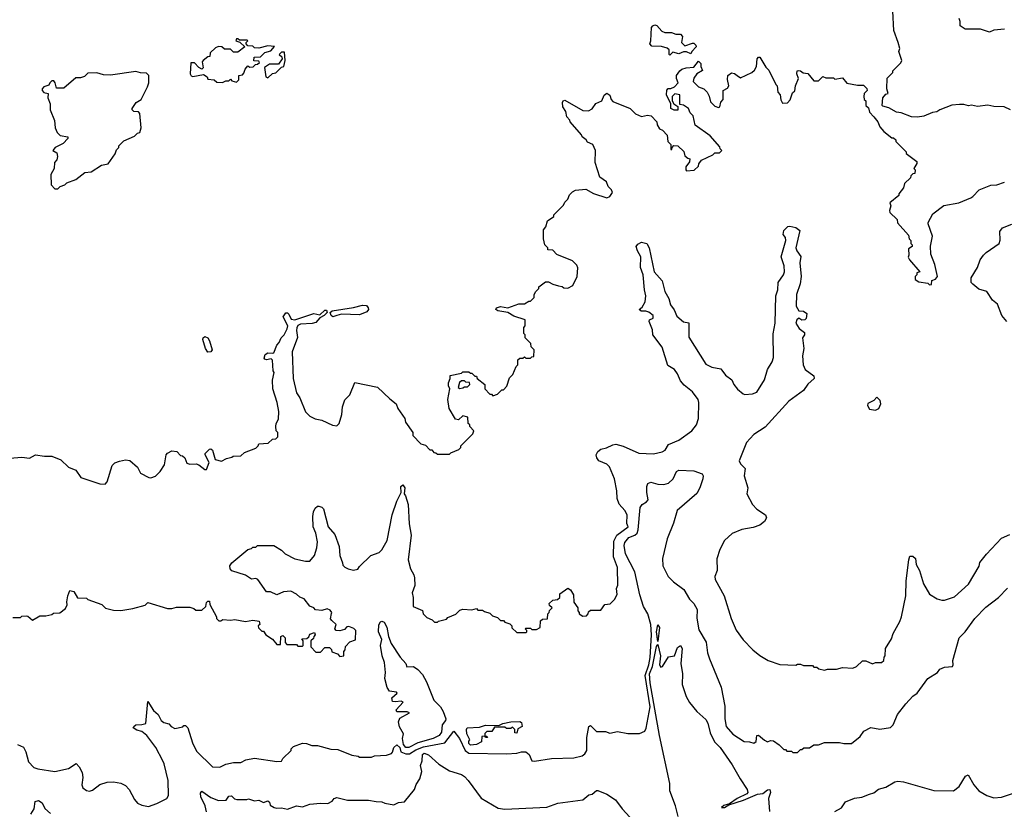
# Model space of a CAD drawing. Extents: x 2210602 to 2357277, y 510288 to 673808.
# Tile 431 of 464: x 2317140 to 2323704, y 644122 to 649387. Entities that reach past the tile are written whole.
import ezdxf

# ---------------------------------------------------------------- set-up
doc = ezdxf.new("R2010")
doc.units = 0

msp = doc.modelspace()

# ---------------------------------------------------------------- linework, layer by layer
at = {"layer": '0CON05XD'}
for points in [[(2323746.1, 648786.1), (2323703, 648807), (2323635, 648807.5), (2323595, 648817.5), (2323525, 648807.5), (2323485, 648816.7), (2323465, 648812.5), (2323435, 648822.5), (2323405, 648822.5), (2323355, 648816.7), (2323273, 648787), (2323255, 648772.5), (2323225, 648767.5), (2323166.4, 648743.6), (2323125, 648737.5), (2323085, 648740), (2323017, 648767), (2322985, 648770), (2322935, 648800), (2322895, 648810), (2322890, 648815), (2322893, 648867), (2322915, 648890), (2322930, 648895), (2322920, 648925), (2322923, 648997), (2322960, 649035), (2322960, 649045), (2323015, 649100), (2323020, 649115), (2323000, 649175), (2323006.7, 649195), (2322996.2, 649235), (2322966.7, 649315), (2322960, 649445)], [(2321475, 649150), (2321470, 649155), (2321470, 649185), (2321457, 649197), (2321418.3, 649208.3), (2321355, 649210), (2321340, 649225), (2321347.5, 649245), (2321352.5, 649335), (2321360, 649345), (2321375, 649352.5), (2321388.3, 649348.3), (2321420.5, 649310.5), (2321440.7, 649300.7), (2321485, 649302.5), (2321515, 649290), (2321545, 649290), (2321557.5, 649275), (2321552.5, 649235), (2321573, 649213), (2321625, 649230), (2321635, 649230), (2321648.3, 649218.3), (2321650, 649205), (2321620, 649175), (2321615, 649160), (2321585, 649172.5), (2321565, 649172.5), (2321535, 649160), (2321495, 649170), (2321475, 649150)], [(2323705, 649323.8), (2323635, 649316.2), (2323605, 649303.8), (2323545, 649323.3), (2323443, 649323), (2323410, 649345), (2323410, 649375), (2323402.5, 649395)], [(2318491.7, 648968.3), (2318515, 648980), (2318535, 648980), (2318545, 648990), (2318555, 648980), (2318585, 648970), (2318600, 648985), (2318600, 649015), (2318625, 649020), (2318635, 649030), (2318643, 649057), (2318661.7, 649078.3), (2318675, 649070), (2318697, 649073), (2318711.7, 649088.3), (2318725, 649090), (2318738.3, 649101.7), (2318735, 649110), (2318701.7, 649111.7), (2318703.6, 649136.4), (2318745, 649140), (2318775, 649167.5), (2318815, 649180), (2318838.3, 649208.3), (2318795, 649212.5), (2318735, 649197.5), (2318705, 649200), (2318695, 649210), (2318661.7, 649211.7), (2318650, 649225), (2318650, 649235), (2318660, 649245), (2318655, 649250), (2318605, 649250), (2318595, 649260), (2318585, 649260), (2318580, 649245), (2318608.3, 649238.3), (2318640, 649205), (2318595, 649170), (2318565, 649170), (2318545, 649190), (2318505, 649190), (2318487, 649207), (2318465, 649207.5), (2318445, 649200), (2318410, 649165), (2318408.3, 649141.7), (2318395, 649140), (2318362.5, 649115), (2318357.5, 649105), (2318362.5, 649065), (2318355, 649057.5), (2318335, 649067.5), (2318305, 649100), (2318281.7, 649098.3), (2318277, 649027), (2318283.6, 649013.6), (2318295, 649007.5), (2318365, 649022.5), (2318390, 649005), (2318395, 648990), (2318437, 648987), (2318455, 648970), (2318491.7, 648968.3)], [(2318795, 649000), (2318825, 649027.5), (2318847, 649033), (2318885, 649070), (2318900, 649075), (2318910, 649115), (2318905, 649170), (2318885, 649170), (2318870, 649155), (2318888.3, 649138.3), (2318890, 649125), (2318865, 649090), (2318805, 649090), (2318771.7, 649068.3), (2318780, 649005), (2318795, 649000)], [(2317075, 646462.5), (2317155, 646470), (2317205, 646462.5), (2317245, 646486.2), (2317305, 646476.7), (2317355, 646477.5), (2317415, 646453.3), (2317465, 646403.3), (2317514.1, 646384.1), (2317547.5, 646335), (2317675, 646291.2), (2317709.2, 646290.8), (2317723.9, 646306.1), (2317756.4, 646413.6), (2317775, 646432.5), (2317805, 646443.3), (2317845, 646453.3), (2317875, 646447.5), (2317925, 646402.5), (2317945, 646362.5), (2318000, 646335), (2318015, 646333.3), (2318045, 646342.5), (2318076.4, 646373.6), (2318105, 646420), (2318117.5, 646485), (2318125, 646496.7), (2318155, 646513.3), (2318187, 646507), (2318211.7, 646481.7), (2318225, 646480), (2318240, 646465), (2318255, 646430), (2318275, 646422.5), (2318316.7, 646426.7), (2318335, 646420), (2318375, 646387.5), (2318385, 646387.5), (2318404.2, 646435), (2318377.5, 646485), (2318377.5, 646495), (2318405, 646524.3), (2318415, 646526.2), (2318425.7, 646515.7), (2318443.6, 646453.6), (2318485, 646442.5), (2318518.3, 646461.7), (2318555, 646470), (2318563, 646477), (2318615, 646480), (2318638.3, 646501.7), (2318715, 646530), (2318730, 646545), (2318735, 646560), (2318797, 646563), (2318825, 646590), (2318848.3, 646591.7), (2318860, 646605), (2318860, 646635), (2318850, 646645), (2318847.5, 646675), (2318850, 646695), (2318866.4, 646723.6), (2318867.5, 646775), (2318856.7, 646835), (2318826.7, 646925), (2318826.4, 646983.6), (2318837.5, 647035), (2318830, 647045), (2318826.1, 647116.1), (2318816.7, 647126.7), (2318785, 647120), (2318775, 647122.5), (2318770.7, 647130.7), (2318776.4, 647153.6), (2318793.6, 647166.4), (2318825, 647162.5), (2318833.3, 647166.7), (2318855, 647217.5), (2318870, 647235), (2318882.5, 647265), (2318902.5, 647285), (2318923.6, 647326.4), (2318926.7, 647345), (2318897.5, 647405), (2318915, 647432.5), (2318925, 647432.5), (2318935, 647422.5), (2318950, 647390), (2318975, 647386), (2319101.7, 647428.3), (2319141.7, 647418.3), (2319175, 647450), (2319185, 647450), (2319190, 647435), (2319170, 647415), (2319140.7, 647399.3), (2319115, 647368), (2319088.8, 647361.2), (2319012.5, 647357.5), (2318995, 647348.8), (2318987, 647333), (2318984.2, 647315), (2318993, 647267), (2318957, 647173), (2318963.3, 646995), (2318985, 646900), (2319006.7, 646865), (2319045, 646772.5), (2319075, 646742.5), (2319110, 646725), (2319155, 646717.5), (2319225, 646682.5), (2319255, 646680), (2319270, 646695), (2319287.5, 646755), (2319292.5, 646805), (2319308.3, 646851.7), (2319340, 646885), (2319375, 646967.5), (2319525, 646937.5), (2319608.3, 646858.3), (2319650, 646825), (2319660, 646795), (2319707, 646727), (2319713, 646703), (2319760, 646635), (2319760, 646615), (2319815, 646560), (2319845, 646550), (2319875, 646520), (2319888.3, 646518.3), (2319901.7, 646501.7), (2319915, 646500), (2319925, 646490), (2320005, 646490), (2320015, 646500), (2320068.3, 646521.7), (2320080, 646535), (2320080, 646545), (2320160, 646625), (2320167.5, 646645), (2320140, 646675), (2320140, 646685), (2320130, 646695), (2320126.4, 646736.4), (2320093.9, 646746.1), (2320065, 646720), (2320045, 646722.5), (2320002.5, 646795), (2319993.3, 646855), (2320007.5, 646925), (2319997.5, 646945), (2319997.5, 646965), (2320010, 646995), (2320010, 647015), (2320085, 647030), (2320095, 647040), (2320135, 647040), (2320145, 647030), (2320155, 647030), (2320175, 647010), (2320185, 647010), (2320190, 646995), (2320240, 646955), (2320240, 646925), (2320275, 646890), (2320285, 646890), (2320295, 646880), (2320325, 646890), (2320355, 646920), (2320365, 646920), (2320387, 646943), (2320405, 647000), (2320428.3, 647021.7), (2320450, 647075), (2320460, 647085), (2320461.7, 647118.3), (2320475, 647130), (2320495, 647130), (2320505, 647140), (2320515, 647130), (2320545, 647130), (2320555, 647140), (2320568.3, 647141.7), (2320570, 647185), (2320550, 647205), (2320548.3, 647228.3), (2320510, 647265), (2320510, 647285), (2320500, 647295), (2320500, 647335), (2320510, 647345), (2320510, 647385), (2320435, 647410), (2320395, 647433.8), (2320326.4, 647446.4), (2320313.3, 647455), (2320317.5, 647465), (2320345, 647473.8), (2320395, 647466.2), (2320468.3, 647491.7), (2320505, 647492.5), (2320535, 647510), (2320545, 647510), (2320570, 647535), (2320570, 647555), (2320580, 647575), (2320600, 647595), (2320600, 647605), (2320645, 647640), (2320665, 647640), (2320693, 647623), (2320731.7, 647611.7), (2320757, 647607), (2320768.3, 647598.3), (2320795, 647597.5), (2320826.4, 647613.6), (2320856.4, 647673.6), (2320861.7, 647731.7), (2320855, 647750), (2320825, 647780), (2320721.7, 647821.7), (2320695, 647850), (2320661.7, 647851.7), (2320660, 647865), (2320640, 647885), (2320632.5, 647925), (2320632.5, 647985), (2320647.5, 648005), (2320657.5, 648045), (2320700, 648075), (2320700, 648085), (2320765, 648150), (2320775, 648170), (2320795, 648190), (2320805, 648220), (2320825, 648240), (2320845, 648250), (2320915, 648257.5), (2320965, 648227.5), (2321055, 648200), (2321075, 648207.5), (2321092.5, 648235), (2321085, 648252.5), (2321063.9, 648273.9), (2321052.5, 648305), (2321007.5, 648337.5), (2320976.7, 648435), (2320977.5, 648515), (2320960, 648555), (2320925, 648570), (2320916.4, 648586.4), (2320890, 648605), (2320885, 648620), (2320810, 648705), (2320807, 648717), (2320788.3, 648738.3), (2320780, 648775), (2320760, 648805), (2320757.5, 648835), (2320762.5, 648845), (2320775, 648850), (2320895, 648782.5), (2320931.7, 648778.3), (2320956.4, 648793.6), (2320980.7, 648829.3), (2321020, 648845), (2321036.4, 648883.6), (2321055, 648897.5), (2321073.6, 648883.6), (2321083.8, 648853.8), (2321095, 648842.5), (2321210, 648795), (2321245, 648760), (2321285, 648742.5), (2321325, 648750), (2321350, 648745), (2321387, 648707), (2321390, 648685), (2321405, 648660), (2321425, 648650), (2321457, 648617), (2321460, 648575), (2321480, 648555), (2321481.7, 648521.7), (2321488.3, 648521.7), (2321490, 648535), (2321501.7, 648548.3), (2321527, 648547), (2321568.3, 648508.3), (2321575, 648480), (2321593, 648463), (2321608.3, 648458.3), (2321605, 648440), (2321580, 648405), (2321580, 648385), (2321585, 648380), (2321637, 648383), (2321665, 648410), (2321667.5, 648425), (2321685, 648450), (2321760, 648485), (2321775, 648500), (2321805, 648500), (2321820, 648515), (2321810, 648525), (2321808.3, 648538.3), (2321743, 648613), (2321643.6, 648683.6), (2321630, 648745), (2321610, 648765), (2321597.5, 648795), (2321565, 648817.5), (2321541.7, 648821.7), (2321540, 648885), (2321508.3, 648891.7), (2321490, 648875), (2321490, 648845), (2321500, 648825), (2321527.5, 648807.5), (2321527, 648783), (2321503, 648783), (2321480, 648795), (2321480, 648825), (2321452.5, 648885), (2321453, 648917), (2321462.5, 648927.5), (2321481.7, 648928.3), (2321505, 648940), (2321530, 648965), (2321517.5, 648995), (2321517.5, 649015), (2321540, 649045), (2321555, 649057.5), (2321583.6, 649066.4), (2321635, 649070), (2321665, 649110), (2321680, 649095), (2321680, 649075), (2321691.7, 649048.3), (2321653.6, 649026.4), (2321633, 648997), (2321630, 648975), (2321665, 648940), (2321700, 648925), (2321723, 648903), (2321737, 648877), (2321745, 648840), (2321775, 648810), (2321799.3, 648800.7), (2321807.5, 648805), (2321813, 648837), (2321830, 648855), (2321830, 648915), (2321859.3, 648930.7), (2321866.7, 648945), (2321858.3, 648988.3), (2321861.2, 649015), (2321885, 649032), (2321905, 649028.8), (2321922.5, 649015), (2321945, 649000), (2322020, 649035), (2322039.3, 649050.7), (2322052.5, 649075), (2322056.7, 649125), (2322065, 649136.7), (2322075, 649136.2), (2322115, 649070), (2322135, 649050), (2322180, 648955), (2322190, 648945), (2322193, 648903), (2322210, 648885), (2322213, 648853), (2322225, 648830), (2322258.3, 648831.7), (2322277, 648853), (2322291.7, 648898.3), (2322307, 648913), (2322312.5, 648945), (2322332.5, 648995), (2322320, 649025), (2322323.3, 649045), (2322330.7, 649049.3), (2322346.1, 649046.1), (2322363, 649033), (2322395, 649027.5), (2322435, 648980), (2322465, 648980), (2322495, 649007.5), (2322515, 649000), (2322565, 649000), (2322575, 648990), (2322625, 649000), (2322653, 648963), (2322725, 648950), (2322765, 648950), (2322788.3, 648928.3), (2322790, 648915), (2322770, 648895), (2322767.5, 648875), (2322770, 648855), (2322780, 648845), (2322780, 648815), (2322798.3, 648798.3), (2322805, 648770), (2322835, 648740), (2322860, 648705), (2322873, 648673), (2322900.7, 648640.7), (2322955, 648600), (2322965, 648600), (2322980, 648585), (2322980, 648575), (2323050, 648505), (2323050, 648495), (2323121.7, 648441.7), (2323121.7, 648428.3), (2323100, 648395), (2323110, 648385), (2323108.3, 648361.7), (2323095, 648360), (2323080, 648345), (2323078.3, 648331.7), (2323037.5, 648295), (2323032.5, 648265), (2323000, 648225), (2323000, 648215), (2322940, 648165), (2322947.5, 648145), (2322937.5, 648115), (2322941.7, 648101.7), (2322990, 648055), (2322991.7, 648031.7), (2323065, 647950), (2323070, 647925), (2323080, 647915), (2323080, 647895), (2323090, 647885), (2323090, 647875), (2323065, 647860), (2323067, 647817)], [(2317395, 648260), (2317410, 648275), (2317440, 648285), (2317455, 648300), (2317515, 648322.5), (2317575, 648367.5), (2317617, 648373), (2317685, 648417.5), (2317730, 648425), (2317777, 648493), (2317785, 648520), (2317800, 648535), (2317800, 648545), (2317835, 648580), (2317905, 648610), (2317925, 648630), (2317940, 648635), (2317950, 648665), (2317941.7, 648761.7), (2317931.7, 648771.7), (2317900, 648775), (2317890, 648785), (2317890, 648795), (2317917.5, 648835), (2317950, 648855), (2317991.7, 648938.3), (2318000, 648965), (2318000, 649015), (2317985, 649030), (2317945, 649032.5), (2317915, 649042.5), (2317745, 649017.5), (2317698.3, 649018.3), (2317655, 649032.5), (2317595, 649030), (2317571.7, 649008.3), (2317545, 649000), (2317515, 649000), (2317435, 648930), (2317385, 648930), (2317377, 648967), (2317368.3, 648978.3), (2317355, 648980), (2317340, 648965), (2317335, 648950), (2317301.7, 648938.3), (2317290, 648925), (2317290, 648915), (2317301.7, 648901.7), (2317330, 648895), (2317327.5, 648865), (2317342.5, 648825), (2317342.5, 648785), (2317372.5, 648715), (2317377.5, 648665), (2317390, 648635), (2317410, 648615), (2317460, 648605), (2317460, 648595), (2317429.3, 648560.7), (2317377.5, 648535), (2317360, 648515), (2317388.3, 648498.3), (2317392.5, 648475), (2317386.7, 648453.3), (2317372.5, 648435), (2317370, 648395), (2317347.5, 648355), (2317350, 648285), (2317375, 648260), (2317395, 648260)], [(2323067, 647817), (2323063.6, 647803.6), (2323072.5, 647785), (2323140, 647705), (2323121.7, 647698.3), (2323120, 647685), (2323110, 647675), (2323110, 647655), (2323135, 647640), (2323195, 647630), (2323205, 647620), (2323218.3, 647621.7), (2323221.7, 647648.3), (2323245, 647657.5), (2323258.8, 647675), (2323241.2, 647755), (2323213.9, 647823.9), (2323212.3, 647877.7), (2323226.1, 647943.9), (2323196.2, 648025), (2323196.2, 648035), (2323227.3, 648092.7), (2323301.2, 648148.8), (2323400, 648165), (2323480.7, 648199.3), (2323495, 648207.5), (2323536.4, 648253.6), (2323615, 648283.8), (2323655, 648286.7), (2323706.1, 648303.9)], [(2317095, 645400), (2317145, 645400), (2317155, 645410), (2317185, 645412.5), (2317195, 645410), (2317225, 645382.5), (2317275, 645412.5), (2317315, 645412.5), (2317355, 645420), (2317365, 645430), (2317407, 645433), (2317445, 645460), (2317456.7, 645485), (2317453.8, 645505), (2317461.2, 645545), (2317475, 645580), (2317500, 645575), (2317525, 645532.5), (2317585, 645530), (2317595, 645520), (2317687, 645487), (2317713, 645463), (2317765, 645450), (2317815, 645447.5), (2317895, 645460), (2317977, 645483), (2317995, 645500), (2318125, 645460), (2318155, 645460), (2318185, 645470), (2318275, 645470), (2318301.7, 645461.7), (2318315, 645450), (2318355, 645450), (2318380, 645475), (2318385, 645500), (2318395, 645510), (2318405, 645510), (2318408.3, 645488.3), (2318452.5, 645405), (2318452.5, 645395), (2318468.3, 645378.3), (2318481.7, 645378.3), (2318495, 645387.5), (2318545, 645382.5), (2318575, 645387.5), (2318646.4, 645373.6), (2318695, 645382.5), (2318737, 645377), (2318740, 645355), (2318730, 645345), (2318731.7, 645331.7), (2318755, 645310), (2318765, 645310), (2318780, 645285), (2318826.4, 645256.4), (2318855, 645220), (2318878.3, 645221.7), (2318880, 645275), (2318895, 645280), (2318910, 645265), (2318910, 645235), (2318921.7, 645221.7), (2318985, 645220), (2318995, 645210), (2319025, 645210), (2319030, 645215), (2319030, 645245), (2319021.7, 645258.3), (2319055, 645260), (2319068.3, 645271.7), (2319075, 645290), (2319105, 645300), (2319110, 645285), (2319100, 645275), (2319098.3, 645261.7), (2319080, 645245), (2319080, 645205), (2319115, 645170), (2319145, 645170), (2319175, 645200), (2319205, 645200), (2319218.3, 645188.3), (2319221.7, 645171.7), (2319258.3, 645158.3), (2319275, 645140), (2319300, 645145), (2319300, 645175), (2319310, 645185), (2319311.7, 645208.3), (2319341.7, 645238.3), (2319378.3, 645251.7), (2319380, 645315), (2319368.3, 645328.3), (2319335, 645340), (2319321.7, 645338.3), (2319305, 645320), (2319275, 645312.5), (2319250, 645315), (2319240, 645325), (2319250, 645355), (2319220, 645380), (2319213, 645393), (2319218.3, 645428.3), (2319220, 645435), (2319209.3, 645449.3), (2319189.3, 645459.3), (2319155, 645447.5), (2319111.7, 645451.7), (2319100, 645465), (2319075, 645477.5), (2319037.5, 645525), (2319006.4, 645536.4), (2318985, 645557.5), (2318946.4, 645576.4), (2318898.3, 645571.7), (2318855, 645552.5), (2318811.7, 645571.7), (2318785, 645572.5), (2318727.5, 645655), (2318715, 645660), (2318685, 645657.5), (2318645, 645683.3), (2318555, 645712.5), (2318542.5, 645725), (2318540, 645745), (2318553.6, 645766.4), (2318660, 645855), (2318685, 645860), (2318695, 645870), (2318715, 645870), (2318725, 645880), (2318835, 645880), (2318885, 645850), (2318910, 645825), (2318975, 645792.5), (2319045, 645776.7), (2319075, 645777.5), (2319106, 645815), (2319121.4, 645865), (2319124.2, 645905), (2319115, 645962.5), (2319097.5, 646005), (2319094, 646075), (2319098.8, 646105), (2319110.8, 646129.2), (2319125, 646142.5), (2319135, 646143.3), (2319155, 646136.2), (2319166, 646125), (2319196.7, 646005), (2319241.2, 645955), (2319270, 645875), (2319273.3, 645815), (2319292.5, 645765), (2319295, 645750), (2319307, 645737), (2319330, 645725), (2319365, 645717.5), (2319395, 645723.3), (2319405, 645740), (2319480, 645815), (2319536.7, 645833.3), (2319555, 645852.5), (2319588.6, 645915), (2319622.5, 646085), (2319655, 646177.5), (2319682.5, 646235), (2319680, 646275), (2319695, 646286.2), (2319708, 646265), (2319702.5, 646225), (2319712, 646212), (2319728.8, 646155), (2319736, 646025), (2319750.5, 645950.5), (2319730.6, 645785), (2319745.8, 645725), (2319768, 645685), (2319772.5, 645665), (2319774, 645615), (2319756.2, 645565), (2319763.3, 645535), (2319762.5, 645475), (2319825, 645447.5), (2319830, 645425), (2319855, 645400), (2319890, 645385), (2319905, 645370), (2319925, 645370), (2319933, 645377), (2319985, 645390), (2319995, 645400), (2320047, 645423), (2320075, 645450), (2320095, 645457.5), (2320155, 645452.5), (2320185, 645460), (2320195, 645450), (2320225, 645450), (2320238.3, 645441.7), (2320275, 645430), (2320291.7, 645411.7), (2320325, 645400), (2320345, 645380), (2320365, 645380), (2320375, 645370), (2320408.3, 645358.3), (2320420, 645345), (2320421.7, 645331.7), (2320455, 645300), (2320515, 645300), (2320520, 645305), (2320520, 645315), (2320510, 645325), (2320515, 645330), (2320545, 645330), (2320555, 645320), (2320585, 645320), (2320610, 645335), (2320611.7, 645378.3), (2320625, 645390), (2320658.3, 645391.7), (2320660, 645425), (2320670, 645435), (2320671.7, 645448.3), (2320690, 645465), (2320671.7, 645481.7), (2320670, 645495), (2320693, 645517), (2320725, 645520), (2320740, 645535), (2320741.7, 645558.3), (2320793, 645597), (2320812.5, 645585), (2320831.7, 645551.7), (2320833.6, 645503.6), (2320860, 645465), (2320860, 645445), (2320870, 645435), (2320870, 645425), (2320895, 645410), (2320918.3, 645411.7), (2320930, 645425), (2320931.7, 645438.3), (2320945, 645450), (2321015, 645450), (2321041.7, 645488.3), (2321077, 645493), (2321105, 645520), (2321122.5, 645555), (2321117.5, 645595), (2321126.4, 645616.4), (2321125.8, 645735), (2321097.9, 645805), (2321101.1, 645908.9), (2321120.3, 645949.8), (2321196.2, 646005), (2321188.3, 646028.3), (2321190, 646085), (2321173.3, 646115), (2321135.6, 646155.6), (2321122.5, 646195), (2321120, 646245), (2321104.4, 646325), (2321071.4, 646405), (2321055, 646424.2), (2321000, 646445), (2320988, 646465), (2320983.3, 646485), (2320993, 646507), (2321015, 646523.8), (2321052, 646532), (2321095, 646553.3), (2321115, 646556.7), (2321163.2, 646543.2), (2321267, 646497), (2321365, 646492.5), (2321422.5, 646505), (2321442.7, 646517.3), (2321466.2, 646555), (2321535, 646582.5), (2321620, 646645), (2321651.4, 646685), (2321665, 646727.5), (2321667.8, 646835), (2321662.9, 646855), (2321625.8, 646905), (2321570.2, 646950.2), (2321545, 646980), (2321525.5, 647025), (2321505, 647054.3), (2321460.5, 647080.5), (2321423.9, 647203.9), (2321361.2, 647285), (2321359.3, 647319.3), (2321336.7, 647375), (2321337.5, 647385), (2321363.3, 647396.7), (2321363.8, 647415), (2321335, 647435.8), (2321315, 647443.3), (2321283, 647443), (2321270, 647455), (2321290, 647470), (2321310, 647505), (2321314.2, 647545), (2321305.6, 647585.6), (2321295.4, 647685.4), (2321278.9, 647735), (2321280.6, 647805), (2321258, 647845), (2321250, 647875), (2321259.7, 647890.3), (2321285, 647904.3), (2321320, 647895), (2321335.6, 647865), (2321370.3, 647705), (2321422.5, 647645), (2321440.5, 647575), (2321467.8, 647527.8), (2321479.4, 647485), (2321502.5, 647452.5), (2321520.5, 647410.5), (2321565, 647373.3), (2321600, 647365), (2321599.7, 647269.7), (2321715, 647091.2), (2321755, 647069.2), (2321815, 647058.8), (2321845, 647016.7), (2321886.7, 646985), (2321900, 646955), (2321925, 646923.3), (2321963, 646893), (2321975, 646888.8), (2322025, 646892.5), (2322055, 646904.2), (2322104.4, 646985), (2322125.3, 647054.7), (2322155.6, 647105), (2322164.4, 647135), (2322163.2, 647293.2), (2322175.5, 647364.5), (2322181.1, 647545), (2322194.5, 647585.5), (2322196.7, 647635), (2322232, 647685), (2322237.5, 647705), (2322236.4, 647746.4), (2322216, 647805), (2322248, 647915), (2322245.7, 647935.7), (2322230, 647955), (2322235, 647982.5), (2322261.7, 648008.3), (2322275, 648010), (2322315, 648002.5), (2322341.7, 647981.7), (2322314, 647865), (2322321.2, 647845), (2322348.3, 647808.3), (2322340, 647765), (2322350, 647675), (2322342, 647625), (2322319.2, 647555), (2322315.8, 647475.8), (2322335, 647446.7), (2322365, 647442.5), (2322387, 647427), (2322382.5, 647395), (2322373.3, 647386.7), (2322355, 647382.5), (2322335, 647397.5), (2322320, 647385), (2322314.1, 647364.1), (2322337, 647327), (2322371.7, 647301.7), (2322372.5, 647285), (2322357.5, 647265), (2322366.7, 647195), (2322358, 647145), (2322363.3, 647085), (2322376.7, 647055), (2322433, 647013), (2322436.2, 646995), (2322393.2, 646956.8), (2322365, 646913.8), (2322267.3, 646842.7), (2322110.6, 646669.4), (2322035, 646622), (2321985, 646567.5), (2321936.2, 646445), (2321946.2, 646425), (2321976.2, 646395), (2321970, 646345), (2321994, 646265), (2321988, 646225), (2322026, 646155), (2322055, 646123.8), (2322112.5, 646085), (2322117.5, 646065), (2322105, 646040), (2322075, 646017.5), (2322029.3, 646000.7), (2321955, 645986.7), (2321889.3, 645960.7)], [(2323720, 647375), (2323687.1, 647415), (2323659.4, 647489.4), (2323625, 647516.7), (2323587.5, 647575), (2323535, 647591.2), (2323494.1, 647624.1), (2323483.8, 647635), (2323482, 647665), (2323524.2, 647735.8), (2323542, 647785), (2323565, 647816.7), (2323582.5, 647835), (2323670, 647895), (2323676.4, 647916.4), (2323674, 647975), (2323691.7, 647998.3), (2323755, 648024.2)], [(2319226.4, 647406.4), (2319216.7, 647415), (2319210, 647435), (2319223.6, 647446.4), (2319365, 647468.6), (2319425, 647484.4), (2319451.7, 647481.7), (2319464, 647465), (2319465.7, 647454.3), (2319455, 647438.8), (2319405, 647418.8), (2319285, 647422.9), (2319255, 647414.2), (2319226.4, 647406.4)], [(2318395, 647170), (2318378, 647195), (2318360.6, 647255), (2318363.1, 647265), (2318375, 647274), (2318393.8, 647265), (2318406.2, 647245), (2318422.5, 647185), (2318415, 647172.5), (2318395, 647170)], [(2320075, 646927.5), (2320095, 646932.5), (2320105, 646940), (2320125, 646940), (2320140, 646955), (2320138.3, 646968.3), (2320115, 646970), (2320105, 646980), (2320085, 646980), (2320073, 646967), (2320062.5, 646935), (2320075, 646927.5)], [(2322845, 646783.3), (2322867.5, 646795), (2322880, 646825), (2322877, 646847), (2322855, 646870), (2322833, 646847), (2322795, 646827.5), (2322791.2, 646815), (2322805, 646791.2), (2322845, 646783.3)], [(2317125, 644553.8), (2317166, 644536), (2317181.2, 644505), (2317198.8, 644438.8), (2317235, 644401.2), (2317261.7, 644391.7), (2317375, 644373.3), (2317465, 644393.3), (2317517, 644427), (2317537.5, 644405), (2317556.4, 644366.4), (2317560, 644335), (2317554, 644285), (2317561.2, 644265), (2317585, 644246.7), (2317605, 644243.3), (2317625, 644250), (2317675, 644286.7), (2317723, 644303), (2317765, 644306.2), (2317815, 644296.2), (2317845, 644280), (2317870, 644255), (2317905, 644187.5), (2317925, 644163.3), (2317955, 644148.8), (2317998.3, 644141.7), (2318055, 644160), (2318120, 644195), (2318132.5, 644215), (2318128.8, 644315), (2318103.8, 644425), (2318094.2, 644444.2), (2318046.7, 644535), (2317986.7, 644615), (2317955, 644640), (2317920.5, 644650.5), (2317897.5, 644665), (2317900, 644675), (2317915, 644686.2), (2317955, 644686.7), (2317980, 644695), (2317995, 644840), (2318031.7, 644781.7), (2318063.1, 644753.1), (2318084.2, 644714.2), (2318101.7, 644701.7), (2318135, 644692.5), (2318150, 644675), (2318175, 644660), (2318227, 644673), (2318235, 644680), (2318245, 644680), (2318260, 644665), (2318291.2, 644565), (2318319.5, 644509.5), (2318425, 644406.2), (2318475, 644404), (2318515, 644422), (2318566.1, 644433.9), (2318615, 644434), (2318648.3, 644451.7), (2318705, 644463.3), (2318855, 644440), (2318885, 644442.5), (2318895, 644460), (2318950, 644515), (2318950, 644525), (2318965, 644540), (2319025, 644562.5), (2319051.7, 644561.7), (2319088.3, 644548.3), (2319125, 644547.5), (2319215, 644522.5), (2319261.7, 644521.7), (2319353.3, 644483.3), (2319397, 644477), (2319405, 644470), (2319485, 644470), (2319505, 644477.5), (2319585, 644483.3), (2319617.5, 644495), (2319626.2, 644503.8), (2319633.3, 644535), (2319655, 644551.2), (2319673.8, 644535), (2319680, 644505), (2319715, 644492.1), (2319738.3, 644491.7), (2319780.4, 644519.6), (2319831.3, 644538.7), (2319975, 644565.6), (2320035, 644643.8), (2320072.1, 644595), (2320109.6, 644515), (2320135, 644495.4), (2320385, 644490.9), (2320455, 644496.7), (2320485, 644505.5), (2320514.5, 644504.5), (2320536.7, 644486.7), (2320555, 644446.2), (2320572.9, 644442.9), (2320685, 644460.6), (2320835, 644464.2), (2320890.4, 644479.6), (2320908.2, 644491.8), (2320920, 644515), (2320921.4, 644601.4), (2320933.8, 644675), (2320945, 644680), (2320985, 644640), (2321045, 644640), (2321075, 644630), (2321125, 644640), (2321195, 644627.5), (2321271.7, 644628.3), (2321306.4, 644643.6), (2321316.4, 644663.6), (2321343.6, 644805), (2321309.6, 645015), (2321335, 645084.6), (2321343.6, 645135), (2321352.2, 645285), (2321346.8, 645355), (2321326.7, 645425), (2321298.8, 645475), (2321273, 645553), (2321241.8, 645705), (2321178.1, 645825), (2321169.1, 645880.9), (2321175, 645900), (2321201.4, 645935), (2321239.9, 645950.1), (2321256, 645964), (2321263.9, 645985), (2321275.7, 646134.3), (2321290, 646155), (2321318.8, 646171.2), (2321330, 646185), (2321320, 646235), (2321320, 646275), (2321327.5, 646295), (2321346.7, 646303.3), (2321395, 646290.8), (2321435, 646288.6), (2321465, 646297.1), (2321495.8, 646325), (2321518.8, 646375), (2321535, 646384.2), (2321635, 646380), (2321689.5, 646359.5), (2321696.2, 646345), (2321693.8, 646325), (2321674, 646265), (2321653, 646227), (2321522, 646115), (2321499.3, 646030.7), (2321455.5, 645924.5), (2321424.4, 645795), (2321428, 645745), (2321463.8, 645675), (2321498.3, 645638.3), (2321567, 645587), (2321604.2, 645524.2), (2321633.3, 645495)], [(2321889.3, 645960.7), (2321837.5, 645915), (2321806.7, 645855), (2321787, 645793), (2321790, 645715), (2321773.3, 645675), (2321776.7, 645655), (2321836.7, 645545), (2321882.5, 645395), (2321916.4, 645316.4), (2321962.7, 645252.7), (2322027.5, 645185), (2322075, 645147.5), (2322130, 645115), (2322208.3, 645088.3), (2322315, 645082.5), (2322325, 645090), (2322345, 645090), (2322365, 645080), (2322425, 645080), (2322435, 645070), (2322455, 645070), (2322468.3, 645058.3), (2322505, 645050), (2322525, 645057.5), (2322585, 645057.5), (2322625, 645066.7), (2322695, 645063.8), (2322717.5, 645075), (2322758.3, 645111.7), (2322781.7, 645111.7), (2322825, 645092.5), (2322845, 645100), (2322885, 645100), (2322900, 645115), (2322903, 645137), (2322910, 645145), (2322912.5, 645195), (2322951.7, 645258.3), (2322962.5, 645295), (2323006.7, 645373.3), (2323017.5, 645405), (2323046.7, 645545), (2323050, 645645), (2323066.7, 645785), (2323075, 645810), (2323095, 645810), (2323112.5, 645795), (2323116.7, 645755), (2323138, 645715), (2323164, 645625), (2323205, 645556.7), (2323256.4, 645526.4), (2323287, 645517), (2323305, 645516.7), (2323370.7, 645539.3), (2323465, 645622.5), (2323535.9, 645744.1), (2323541.7, 645768.3), (2323586.1, 645823.9), (2323685, 645930), (2323740, 645955)], [(2321633.3, 645495), (2321656.2, 645455), (2321653.9, 645396.1), (2321668.3, 645318.3), (2321715.9, 645235.9), (2321726.2, 645165), (2321738.8, 645125), (2321816.4, 644936.4), (2321840.7, 644810.7), (2321841.2, 644725), (2321850, 644675), (2321895, 644623.3), (2321970, 644575), (2322005, 644572.5), (2322035, 644562.5), (2322048.8, 644575), (2322053.3, 644615), (2322065, 644616.7), (2322105, 644582.5), (2322125, 644572.5), (2322145, 644580), (2322165, 644577.5), (2322203, 644553), (2322235, 644520), (2322245, 644520), (2322255, 644510), (2322285, 644510), (2322295, 644500), (2322325, 644500), (2322345, 644520), (2322355, 644520), (2322368.3, 644531.7), (2322405, 644532.5), (2322435, 644552.5), (2322465, 644552.5), (2322505, 644567.5), (2322605, 644567.5), (2322635, 644560), (2322685, 644560), (2322743, 644607), (2322767, 644643), (2322815, 644667.5), (2322875, 644657.5), (2322945, 644667.5), (2322962.5, 644685), (2322992.5, 644755), (2323047.5, 644825), (2323095, 644877.5), (2323123, 644897), (2323195, 644993.3), (2323257.5, 645035), (2323275, 645057.5), (2323305, 645070), (2323357.5, 645075), (2323362.5, 645085), (2323360, 645115), (2323402.5, 645265), (2323442.5, 645305), (2323506.7, 645395), (2323580.3, 645469.7), (2323665, 645533.8), (2323725, 645596.2)], [(2319735, 644534.5), (2319714.6, 644534.6), (2319698.6, 644555), (2319692.5, 644595), (2319698.8, 644625), (2319671.4, 644671.4), (2319664.7, 644705), (2319675, 644729.2), (2319737.5, 644765), (2319723, 644773), (2319655, 644772), (2319650.8, 644785), (2319696.7, 644836.7), (2319684, 644844), (2319645, 644838.1), (2319625, 644841.9), (2319620, 644865), (2319657, 644897), (2319652.5, 644902.5), (2319605, 644909.2), (2319590.4, 644935), (2319574.7, 644995), (2319578.7, 645035), (2319571.5, 645101.5), (2319555.4, 645145), (2319544.6, 645215), (2319553.1, 645255), (2319531.9, 645305), (2319535, 645352), (2319545, 645371.4), (2319555, 645377.1), (2319569.1, 645369.1), (2319586.9, 645336.9), (2319597.9, 645275), (2319616.5, 645226.5), (2319676.7, 645136.7), (2319714.2, 645095), (2319721.7, 645071.7), (2319765, 645073.8), (2319795, 645053.8), (2319825, 645022), (2319851.2, 644971.2), (2319899.8, 644849.8), (2319944.2, 644805), (2319964, 644775), (2319981.2, 644725), (2319978.8, 644715), (2319957.1, 644685), (2319952.7, 644637.3), (2319936.2, 644615), (2319896.8, 644593.2), (2319795, 644564.4), (2319735, 644534.5)], [(2321395, 645240), (2321386, 645305), (2321395, 645352.5), (2321405.6, 645335), (2321395, 645240)], [(2321530.2, 644075), (2321512.4, 644145), (2321474, 644245), (2321473.2, 644295), (2321405.6, 644615), (2321343.8, 644966.2), (2321338.7, 645025), (2321359.6, 645075), (2321385, 645207.5), (2321395, 645220), (2321411.1, 645145), (2321404.5, 645085), (2321415, 645070), (2321425.6, 645075), (2321465, 645138.8), (2321505, 645145.8), (2321525, 645202), (2321545.3, 645215.3), (2321555.7, 645195), (2321546.5, 645095), (2321558.5, 645025), (2321556.2, 644955), (2321583.1, 644875), (2321604.2, 644834.2), (2321653.2, 644773.2), (2321715, 644721.2), (2321726.8, 644696.8), (2321742.5, 644632.5), (2321772.5, 644572.5), (2321809.7, 644535), (2321889.2, 644419.2), (2321943.9, 644325), (2321988.6, 644255), (2321993.3, 644235), (2321988, 644225), (2321922.7, 644195), (2321871.2, 644158.8), (2321835, 644147.7), (2321818.8, 644135), (2321838, 644135), (2321868.3, 644151.7), (2321965, 644182.2), (2322058, 644222), (2322095, 644227.9), (2322125, 644252.2), (2322140, 644255), (2322145.6, 644235), (2322131.2, 644195), (2322138.3, 644108.3)], [(2320145, 644550), (2320135, 644560), (2320133.3, 644576.7), (2320140, 644585), (2320121.2, 644625), (2320117.5, 644655), (2320122.5, 644665), (2320205, 644670), (2320245, 644682.5), (2320335, 644680), (2320360, 644695), (2320414.2, 644705.8), (2320475, 644706.7), (2320485, 644700), (2320490, 644675), (2320461.7, 644658.3), (2320455, 644630), (2320441.7, 644631.7), (2320440, 644655), (2320425, 644670), (2320415, 644660), (2320385, 644660), (2320375, 644670), (2320305, 644670), (2320288.3, 644641.7), (2320255, 644640), (2320241.7, 644628.3), (2320240, 644610), (2320255, 644610), (2320258.3, 644601.7), (2320245, 644600), (2320240, 644610), (2320221.7, 644608.3), (2320218.3, 644571.7), (2320185, 644553.8), (2320145, 644550)], [(2318385.7, 644105), (2318375.5, 644145.5), (2318348, 644205), (2318345, 644230), (2318355, 644242.5), (2318415, 644200.8), (2318465, 644181.2), (2318516.4, 644183.6), (2318535, 644210), (2318551.7, 644211.7), (2318571.2, 644191.2), (2318587, 644187), (2318655, 644187.5), (2318665, 644192.5), (2318705, 644178.8), (2318735, 644183.3), (2318765, 644166.7), (2318795, 644177.5), (2318805, 644170), (2318810.7, 644150.7), (2318837.5, 644135), (2318855, 644130), (2318885, 644132.9), (2318925, 644123.5), (2318986, 644146), (2319025, 644137.5), (2319075, 644156.2), (2319145, 644162.5), (2319195, 644160), (2319223, 644177), (2319236.4, 644193.6), (2319255, 644200), (2319325, 644183.3), (2319465, 644183.3), (2319517, 644173), (2319555, 644172.5), (2319573.6, 644163.6), (2319635, 644152.5), (2319665, 644167.5), (2319705, 644172.5), (2319772.5, 644255), (2319783.3, 644286.7), (2319807.5, 644325), (2319821.2, 644375), (2319812.2, 644415), (2319822.1, 644445), (2319825, 644487.5), (2319835.3, 644495.3), (2319865, 644485.4), (2319933.1, 644423.1), (2320005, 644378.8), (2320085, 644353.3), (2320105, 644340), (2320130, 644315), (2320216.5, 644196.5), (2320328.6, 644128.6), (2320375, 644123.8), (2320655, 644135.7), (2320727, 644163), (2320895, 644186.2), (2320935, 644217.5), (2320957, 644223), (2320985, 644246.7), (2320995, 644246.7), (2321055, 644223.3), (2321112.5, 644185), (2321156.2, 644125), (2321280.5, 643990.5)], [(2322575, 644106.7), (2322617.7, 644132.3), (2322645, 644172.5), (2322705, 644196.7), (2322755, 644203.3), (2322805, 644222), (2322835, 644231.2), (2322864.4, 644255.6), (2322915, 644269.4), (2322975, 644304.2), (2322995, 644308.6), (2323032.5, 644305), (2323233.6, 644246.4), (2323364.2, 644245.8), (2323403.8, 644275), (2323445, 644343.3), (2323462.5, 644352.5), (2323500, 644285), (2323535, 644245.8), (2323586.7, 644215), (2323635, 644199.4), (2323685, 644203.1), (2323805, 644243.1)], [(2317215, 644090), (2317236.7, 644125), (2317243.3, 644175), (2317265, 644180), (2317290, 644165), (2317308.3, 644128.3), (2317345, 644093.3)]]:
    msp.add_lwpolyline(points, dxfattribs=at)

doc.saveas('drawing.dxf')
